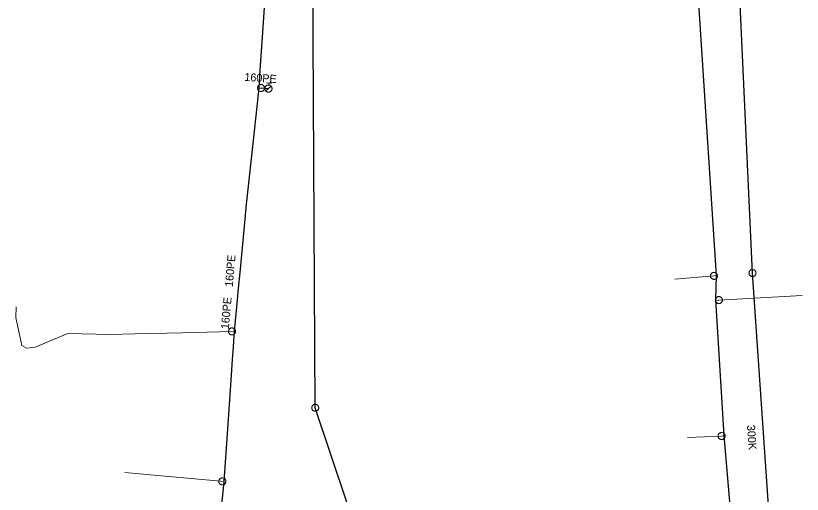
# Model space of a CAD drawing. Extents: x -741806 to -738704, y -1059275 to -1055387.
# Drawn here: x -740194 to -740095.7, y -1056418 to -1056358.2 of the extents above; entities that cross this region are included whole.
import ezdxf

# ---------------------------------------------------------------- set-up
doc = ezdxf.new("R2010")
doc.units = 0
doc.header["$LTSCALE"] = 0.4
for name, color, linetype, lineweight in [('2', 7, 'Continuous', 25), ('21', 7, 'Continuous', 13), ('3', 7, 'Continuous', 13), ('50', 7, 'Continuous', 13), ('51', 7, 'Continuous', 13), ('52', 7, 'Continuous', 25)]:
    doc.layers.add(name, color=color, linetype=linetype, lineweight=lineweight)
doc.layers.add('5', color=7, linetype='Continuous')
doc.layers.add('53', color=7, linetype='Continuous')

msp = doc.modelspace()

# ---------------------------------------------------------------- linework, layer by layer
at = {"layer": '2'}
for points in [[(-740099.07, -1056432.06), (-740101.93, -1056390.31), (-740103.739, -1056351.24), (-740105.85, -1056312.19), (-740108.35, -1056272.19), (-740109.98, -1056221.389), (-740113.109, -1056130.02), (-740120.539, -1056118.28), (-740157.149, -1056116.429)], [(-740124.77, -1056501.96), (-740156.57, -1056407.139), (-740156.993, -1056330.193)]]:
    msp.add_lwpolyline(points, dxfattribs=at)
at = {"layer": '21'}
msp.add_line((-740167.949, -1056416.36), (-740180.359, -1056415.25), dxfattribs=at)
for points in [[(-740106.414, -1056390.612), (-740106.743, -1056390.662), (-740111.642, -1056391.051)], [(-740106.487, -1056393.719), (-740106.12, -1056393.686), (-740095.71, -1056393.115)], [(-740166.64, -1056397.59), (-740168.511, -1056397.645), (-740173.15, -1056397.783), (-740179.077, -1056397.912), (-740182.189, -1056397.967), (-740187.48, -1056397.871), (-740191.572, -1056399.581), (-740192.662, -1056399.7), (-740193.23, -1056399.355), (-740193.988, -1056395.862), (-740193.943, -1056394.534)], [(-740105.452, -1056410.627), (-740105.789, -1056410.675), (-740110.052, -1056410.871)]]:
    msp.add_lwpolyline(points, dxfattribs=at)
at = {"layer": '3'}
for points in [[(-740101.959, -1056389.872), (-740102.004, -1056389.879), (-740102.048, -1056389.889), (-740102.092, -1056389.904), (-740102.133, -1056389.922), (-740102.172, -1056389.946), (-740102.21, -1056389.974), (-740102.243, -1056390.005), (-740102.273, -1056390.039), (-740102.299, -1056390.077), (-740102.321, -1056390.117), (-740102.339, -1056390.159), (-740102.353, -1056390.203), (-740102.361, -1056390.248), (-740102.366, -1056390.293), (-740102.365, -1056390.339), (-740102.36, -1056390.385), (-740102.349, -1056390.429), (-740102.335, -1056390.473), (-740102.315, -1056390.514), (-740102.291, -1056390.554), (-740102.264, -1056390.59), (-740102.233, -1056390.623), (-740102.198, -1056390.654), (-740102.161, -1056390.68), (-740102.121, -1056390.702), (-740102.078, -1056390.72), (-740102.035, -1056390.734), (-740101.99, -1056390.743), (-740101.944, -1056390.747), (-740101.898, -1056390.745), (-740101.853, -1056390.74), (-740101.809, -1056390.73), (-740101.765, -1056390.715), (-740101.723, -1056390.695), (-740101.685, -1056390.673), (-740101.647, -1056390.645), (-740101.614, -1056390.614), (-740101.584, -1056390.579), (-740101.558, -1056390.542), (-740101.536, -1056390.502), (-740101.518, -1056390.46), (-740101.504, -1056390.416), (-740101.495, -1056390.371), (-740101.491, -1056390.326), (-740101.492, -1056390.28), (-740101.497, -1056390.234), (-740101.507, -1056390.189), (-740101.522, -1056390.146), (-740101.542, -1056390.105), (-740101.566, -1056390.065), (-740101.593, -1056390.029), (-740101.624, -1056389.995), (-740101.659, -1056389.965), (-740101.696, -1056389.939), (-740101.736, -1056389.916), (-740101.779, -1056389.898), (-740101.822, -1056389.885), (-740101.867, -1056389.876), (-740101.913, -1056389.872), (-740101.958, -1056389.872)], [(-740156.132, -1056407.139), (-740156.134, -1056407.094), (-740156.142, -1056407.049), (-740156.154, -1056407.004), (-740156.169, -1056406.962), (-740156.191, -1056406.921), (-740156.215, -1056406.882), (-740156.245, -1056406.847), (-740156.277, -1056406.814), (-740156.313, -1056406.786), (-740156.35, -1056406.761), (-740156.392, -1056406.74), (-740156.434, -1056406.723), (-740156.478, -1056406.712), (-740156.524, -1056406.704), (-740156.57, -1056406.702), (-740156.615, -1056406.704), (-740156.661, -1056406.712), (-740156.705, -1056406.723), (-740156.747, -1056406.74), (-740156.789, -1056406.761), (-740156.826, -1056406.786), (-740156.862, -1056406.814), (-740156.894, -1056406.847), (-740156.924, -1056406.882), (-740156.948, -1056406.921), (-740156.968, -1056406.962), (-740156.985, -1056407.004), (-740156.997, -1056407.049), (-740157.005, -1056407.094), (-740157.007, -1056407.14), (-740157.005, -1056407.185), (-740156.997, -1056407.23), (-740156.985, -1056407.275), (-740156.968, -1056407.318), (-740156.948, -1056407.358), (-740156.924, -1056407.397), (-740156.894, -1056407.432), (-740156.862, -1056407.465), (-740156.826, -1056407.493), (-740156.789, -1056407.518), (-740156.747, -1056407.539), (-740156.705, -1056407.556), (-740156.661, -1056407.568), (-740156.615, -1056407.575), (-740156.57, -1056407.577), (-740156.524, -1056407.575), (-740156.478, -1056407.568), (-740156.434, -1056407.556), (-740156.392, -1056407.539), (-740156.35, -1056407.518), (-740156.313, -1056407.493), (-740156.277, -1056407.465), (-740156.245, -1056407.432), (-740156.215, -1056407.397), (-740156.191, -1056407.358), (-740156.169, -1056407.317), (-740156.154, -1056407.275), (-740156.142, -1056407.23), (-740156.134, -1056407.185), (-740156.132, -1056407.14)]]:
    msp.add_lwpolyline(points, dxfattribs=at)
at = {"layer": '50'}
for p, q in [((-740162.663, -1056366.541), (-740162.356, -1056366.565)), ((-740162.375, -1056366.815), (-740162.356, -1056366.565)), ((-740162.05, -1056366.589), (-740162.356, -1056366.565)), ((-740162.409, -1056367.261), (-740162.749, -1056367.553)), ((-740162.409, -1056367.261), (-740162.071, -1056366.974))]:
    msp.add_line(p, q, dxfattribs=at)
msp.add_lwpolyline([(-740161.966, -1056367.299), (-740161.966, -1056367.25), (-740161.967, -1056367.204), (-740161.977, -1056367.157), (-740161.99, -1056367.113), (-740162.006, -1056367.071), (-740162.03, -1056367.029), (-740162.056, -1056366.991), (-740162.086, -1056366.954), (-740162.119, -1056366.921), (-740162.157, -1056366.894), (-740162.196, -1056366.869), (-740162.237, -1056366.847), (-740162.283, -1056366.833), (-740162.328, -1056366.822), (-740162.373, -1056366.815), (-740162.419, -1056366.815), (-740162.465, -1056366.816), (-740162.512, -1056366.826), (-740162.557, -1056366.839), (-740162.601, -1056366.857), (-740162.641, -1056366.879), (-740162.68, -1056366.905), (-740162.716, -1056366.935), (-740162.747, -1056366.968), (-740162.777, -1056367.006), (-740162.802, -1056367.045), (-740162.822, -1056367.087), (-740162.839, -1056367.131), (-740162.848, -1056367.177), (-740162.857, -1056367.222), (-740162.858, -1056367.27), (-740162.853, -1056367.317), (-740162.846, -1056367.361), (-740162.833, -1056367.408), (-740162.815, -1056367.45), (-740162.794, -1056367.492), (-740162.767, -1056367.529), (-740162.737, -1056367.567), (-740162.702, -1056367.599), (-740162.666, -1056367.626), (-740162.625, -1056367.652), (-740162.583, -1056367.671), (-740162.541, -1056367.688), (-740162.493, -1056367.7), (-740162.447, -1056367.706), (-740162.401, -1056367.707), (-740162.355, -1056367.702), (-740162.308, -1056367.695), (-740162.264, -1056367.682), (-740162.219, -1056367.664), (-740162.18, -1056367.643), (-740162.139, -1056367.616), (-740162.105, -1056367.586), (-740162.072, -1056367.554), (-740162.045, -1056367.515), (-740162.018, -1056367.477), (-740161.998, -1056367.434), (-740161.985, -1056367.39), (-740161.973, -1056367.345)], close=True, dxfattribs=at)
at = {"layer": '51'}
for points in [[(-740162.907, -1056367.219), (-740162.905, -1056367.174), (-740162.909, -1056367.128), (-740162.917, -1056367.082), (-740162.93, -1056367.039), (-740162.948, -1056366.997), (-740162.97, -1056366.956), (-740162.996, -1056366.919), (-740163.025, -1056366.884), (-740163.059, -1056366.853), (-740163.095, -1056366.825), (-740163.134, -1056366.801), (-740163.176, -1056366.781), (-740163.219, -1056366.765), (-740163.263, -1056366.755), (-740163.309, -1056366.749), (-740163.355, -1056366.748), (-740163.4, -1056366.751), (-740163.445, -1056366.76), (-740163.489, -1056366.773), (-740163.532, -1056366.791), (-740163.572, -1056366.813), (-740163.61, -1056366.838), (-740163.644, -1056366.869), (-740163.676, -1056366.901), (-740163.704, -1056366.938), (-740163.728, -1056366.978), (-740163.747, -1056367.018), (-740163.762, -1056367.062), (-740163.773, -1056367.107), (-740163.779, -1056367.152), (-740163.78, -1056367.197), (-740163.776, -1056367.243), (-740163.768, -1056367.289), (-740163.755, -1056367.332), (-740163.737, -1056367.374), (-740163.715, -1056367.415), (-740163.689, -1056367.452), (-740163.66, -1056367.487), (-740163.626, -1056367.518), (-740163.59, -1056367.546), (-740163.551, -1056367.57), (-740163.509, -1056367.59), (-740163.466, -1056367.605), (-740163.422, -1056367.616), (-740163.376, -1056367.622), (-740163.33, -1056367.623), (-740163.285, -1056367.619), (-740163.24, -1056367.611), (-740163.196, -1056367.598), (-740163.153, -1056367.58), (-740163.114, -1056367.558), (-740163.076, -1056367.533), (-740163.041, -1056367.502), (-740163.009, -1056367.47), (-740162.982, -1056367.433), (-740162.957, -1056367.393), (-740162.938, -1056367.353), (-740162.923, -1056367.309), (-740162.912, -1056367.264), (-740162.907, -1056367.22)], [(-740107.175, -1056390.726), (-740107.166, -1056390.77), (-740107.153, -1056390.813), (-740107.134, -1056390.856), (-740107.112, -1056390.895), (-740107.085, -1056390.933), (-740107.055, -1056390.967), (-740107.021, -1056390.998), (-740106.984, -1056391.026), (-740106.945, -1056391.048), (-740106.903, -1056391.067), (-740106.86, -1056391.082), (-740106.815, -1056391.092), (-740106.769, -1056391.098), (-740106.724, -1056391.098), (-740106.678, -1056391.093), (-740106.633, -1056391.084), (-740106.589, -1056391.071), (-740106.548, -1056391.052), (-740106.508, -1056391.029), (-740106.47, -1056391.002), (-740106.436, -1056390.972), (-740106.405, -1056390.939), (-740106.378, -1056390.902), (-740106.354, -1056390.863), (-740106.336, -1056390.821), (-740106.321, -1056390.777), (-740106.311, -1056390.733), (-740106.306, -1056390.687), (-740106.306, -1056390.641), (-740106.31, -1056390.595), (-740106.319, -1056390.551), (-740106.333, -1056390.508), (-740106.351, -1056390.465), (-740106.373, -1056390.426), (-740106.4, -1056390.388), (-740106.431, -1056390.354), (-740106.464, -1056390.323), (-740106.501, -1056390.295), (-740106.541, -1056390.273), (-740106.582, -1056390.254), (-740106.626, -1056390.239), (-740106.671, -1056390.229), (-740106.716, -1056390.224), (-740106.761, -1056390.223), (-740106.807, -1056390.228), (-740106.852, -1056390.237), (-740106.896, -1056390.251), (-740106.938, -1056390.269), (-740106.978, -1056390.292), (-740107.015, -1056390.319), (-740107.049, -1056390.349), (-740107.081, -1056390.382), (-740107.107, -1056390.419), (-740107.131, -1056390.458), (-740107.15, -1056390.5), (-740107.164, -1056390.544), (-740107.174, -1056390.588), (-740107.179, -1056390.634), (-740107.18, -1056390.68), (-740107.175, -1056390.725)], [(-740105.684, -1056393.646), (-740105.69, -1056393.601), (-740105.702, -1056393.557), (-740105.718, -1056393.513), (-740105.737, -1056393.473), (-740105.762, -1056393.434), (-740105.791, -1056393.397), (-740105.823, -1056393.365), (-740105.858, -1056393.335), (-740105.896, -1056393.311), (-740105.936, -1056393.289), (-740105.979, -1056393.272), (-740106.023, -1056393.259), (-740106.068, -1056393.251), (-740106.114, -1056393.249), (-740106.16, -1056393.251), (-740106.205, -1056393.257), (-740106.25, -1056393.268), (-740106.292, -1056393.284), (-740106.333, -1056393.305), (-740106.372, -1056393.33), (-740106.408, -1056393.358), (-740106.441, -1056393.389), (-740106.47, -1056393.425), (-740106.496, -1056393.463), (-740106.517, -1056393.504), (-740106.534, -1056393.547), (-740106.546, -1056393.59), (-740106.554, -1056393.636), (-740106.557, -1056393.681), (-740106.555, -1056393.727), (-740106.548, -1056393.772), (-740106.537, -1056393.816), (-740106.521, -1056393.86), (-740106.501, -1056393.9), (-740106.477, -1056393.939), (-740106.448, -1056393.976), (-740106.416, -1056394.008), (-740106.381, -1056394.038), (-740106.343, -1056394.062), (-740106.303, -1056394.084), (-740106.26, -1056394.101), (-740106.215, -1056394.114), (-740106.171, -1056394.121), (-740106.125, -1056394.124), (-740106.079, -1056394.122), (-740106.033, -1056394.116), (-740105.989, -1056394.104), (-740105.947, -1056394.089), (-740105.905, -1056394.068), (-740105.866, -1056394.043), (-740105.831, -1056394.015), (-740105.798, -1056393.984), (-740105.769, -1056393.948), (-740105.743, -1056393.91), (-740105.722, -1056393.869), (-740105.705, -1056393.826), (-740105.693, -1056393.783), (-740105.685, -1056393.737), (-740105.682, -1056393.692), (-740105.684, -1056393.647)], [(-740167.406, -1056397.611), (-740167.403, -1056397.656), (-740167.395, -1056397.701), (-740167.381, -1056397.745), (-740167.364, -1056397.787), (-740167.342, -1056397.827), (-740167.316, -1056397.865), (-740167.286, -1056397.9), (-740167.253, -1056397.932), (-740167.216, -1056397.958), (-740167.177, -1056397.982), (-740167.136, -1056398.002), (-740167.092, -1056398.018), (-740167.048, -1056398.029), (-740167.003, -1056398.034), (-740166.957, -1056398.035), (-740166.911, -1056398.031), (-740166.866, -1056398.023), (-740166.822, -1056398.01), (-740166.78, -1056397.992), (-740166.739, -1056397.969), (-740166.702, -1056397.943), (-740166.667, -1056397.914), (-740166.636, -1056397.88), (-740166.608, -1056397.844), (-740166.584, -1056397.805), (-740166.564, -1056397.763), (-740166.55, -1056397.721), (-740166.539, -1056397.675), (-740166.533, -1056397.63), (-740166.532, -1056397.584), (-740166.536, -1056397.539), (-740166.544, -1056397.494), (-740166.558, -1056397.45), (-740166.575, -1056397.408), (-740166.597, -1056397.368), (-740166.623, -1056397.33), (-740166.653, -1056397.295), (-740166.686, -1056397.263), (-740166.723, -1056397.237), (-740166.762, -1056397.213), (-740166.803, -1056397.193), (-740166.847, -1056397.177), (-740166.891, -1056397.167), (-740166.936, -1056397.161), (-740166.983, -1056397.16), (-740167.028, -1056397.164), (-740167.073, -1056397.173), (-740167.117, -1056397.185), (-740167.159, -1056397.203), (-740167.2, -1056397.226), (-740167.237, -1056397.252), (-740167.272, -1056397.281), (-740167.303, -1056397.315), (-740167.331, -1056397.351), (-740167.355, -1056397.39), (-740167.375, -1056397.432), (-740167.389, -1056397.474), (-740167.4, -1056397.52), (-740167.406, -1056397.565), (-740167.406, -1056397.61)], [(-740105.352, -1056410.675), (-740105.353, -1056410.63), (-740105.361, -1056410.585), (-740105.373, -1056410.54), (-740105.389, -1056410.498), (-740105.41, -1056410.457), (-740105.434, -1056410.418), (-740105.464, -1056410.383), (-740105.496, -1056410.35), (-740105.532, -1056410.322), (-740105.57, -1056410.297), (-740105.611, -1056410.276), (-740105.654, -1056410.259), (-740105.698, -1056410.247), (-740105.743, -1056410.24), (-740105.789, -1056410.238), (-740105.835, -1056410.24), (-740105.88, -1056410.247), (-740105.924, -1056410.259), (-740105.967, -1056410.276), (-740106.008, -1056410.297), (-740106.046, -1056410.322), (-740106.081, -1056410.35), (-740106.114, -1056410.383), (-740106.143, -1056410.418), (-740106.168, -1056410.457), (-740106.189, -1056410.498), (-740106.205, -1056410.54), (-740106.217, -1056410.585), (-740106.224, -1056410.63), (-740106.227, -1056410.676), (-740106.224, -1056410.721), (-740106.217, -1056410.766), (-740106.205, -1056410.811), (-740106.189, -1056410.853), (-740106.168, -1056410.894), (-740106.143, -1056410.933), (-740106.114, -1056410.968), (-740106.081, -1056411.001), (-740106.046, -1056411.029), (-740106.008, -1056411.054), (-740105.967, -1056411.075), (-740105.924, -1056411.092), (-740105.88, -1056411.103), (-740105.835, -1056411.111), (-740105.789, -1056411.113), (-740105.743, -1056411.111), (-740105.698, -1056411.103), (-740105.654, -1056411.092), (-740105.611, -1056411.075), (-740105.57, -1056411.054), (-740105.532, -1056411.029), (-740105.496, -1056411.001), (-740105.464, -1056410.968), (-740105.434, -1056410.933), (-740105.41, -1056410.894), (-740105.389, -1056410.853), (-740105.373, -1056410.811), (-740105.361, -1056410.766), (-740105.353, -1056410.721), (-740105.352, -1056410.676)], [(-740168.612, -1056416.299), (-740168.614, -1056416.344), (-740168.611, -1056416.39), (-740168.603, -1056416.435), (-740168.591, -1056416.479), (-740168.573, -1056416.521), (-740168.552, -1056416.562), (-740168.526, -1056416.6), (-740168.497, -1056416.636), (-740168.464, -1056416.667), (-740168.428, -1056416.695), (-740168.389, -1056416.72), (-740168.348, -1056416.74), (-740168.305, -1056416.756), (-740168.261, -1056416.767), (-740168.215, -1056416.773), (-740168.169, -1056416.775), (-740168.124, -1056416.772), (-740168.079, -1056416.764), (-740168.035, -1056416.751), (-740167.992, -1056416.734), (-740167.952, -1056416.712), (-740167.914, -1056416.688), (-740167.879, -1056416.658), (-740167.847, -1056416.626), (-740167.818, -1056416.589), (-740167.794, -1056416.55), (-740167.774, -1056416.51), (-740167.758, -1056416.466), (-740167.747, -1056416.422), (-740167.74, -1056416.376), (-740167.739, -1056416.331), (-740167.742, -1056416.285), (-740167.75, -1056416.24), (-740167.762, -1056416.196), (-740167.779, -1056416.154), (-740167.801, -1056416.113), (-740167.827, -1056416.075), (-740167.856, -1056416.039), (-740167.889, -1056416.008), (-740167.925, -1056415.98), (-740167.964, -1056415.955), (-740168.005, -1056415.935), (-740168.048, -1056415.92), (-740168.092, -1056415.908), (-740168.137, -1056415.902), (-740168.183, -1056415.9), (-740168.229, -1056415.904), (-740168.274, -1056415.911), (-740168.318, -1056415.924), (-740168.361, -1056415.941), (-740168.401, -1056415.963), (-740168.439, -1056415.987), (-740168.474, -1056416.017), (-740168.506, -1056416.049), (-740168.534, -1056416.086), (-740168.559, -1056416.125), (-740168.579, -1056416.165), (-740168.595, -1056416.209), (-740168.606, -1056416.253), (-740168.612, -1056416.298)]]:
    msp.add_lwpolyline(points, dxfattribs=at)
at = {"layer": '52'}
for points in [[(-740146.392, -1056445.304), (-740103.348, -1056451.825), (-740103.612, -1056432.534), (-740105.452, -1056410.627), (-740106.491, -1056393.641), (-740106.414, -1056390.612), (-740108.704, -1056355.331), (-740108.588, -1056353.817), (-740109.908, -1056328.897)], [(-740163.585, -1056367.166), (-740163.432, -1056364.966), (-740163.184, -1056361.395), (-740162.973, -1056358.364), (-740162.774, -1056355.239)], [(-740169.87, -1056428.74), (-740169.395, -1056425.921), (-740168.534, -1056420.805), (-740168.145, -1056418.492), (-740167.949, -1056416.36), (-740167.449, -1056409.183), (-740167.065, -1056403.687), (-740167.022, -1056403.075), (-740166.885, -1056401.1), (-740166.776, -1056399.54), (-740166.683, -1056398.212), (-740166.64, -1056397.59), (-740166.397, -1056394.98), (-740166.144, -1056392.256), (-740165.956, -1056390.229), (-740165.422, -1056384.488), (-740165.157, -1056381.696), (-740164.914, -1056379.448), (-740164.378, -1056374.496), (-740163.965, -1056370.675), (-740163.585, -1056367.166), (-740162.409, -1056367.257)]]:
    msp.add_lwpolyline(points, dxfattribs=at)

# ---------------------------------------------------------------- texts
at = {"layer": '5'}
msp.add_text('300K', height=1, rotation=274, dxfattribs=at).set_placement((-740102.616, -1056409.324))
at = {"layer": '53'}
for rotation, p in [(356, (-740165.433, -1056366.285)), (85, (-740166.867, -1056392.062)), (85, (-740167.361, -1056397.354))]:
    msp.add_text('160PE ', height=1, rotation=rotation, dxfattribs=at).set_placement(p)

doc.saveas('drawing.dxf')
